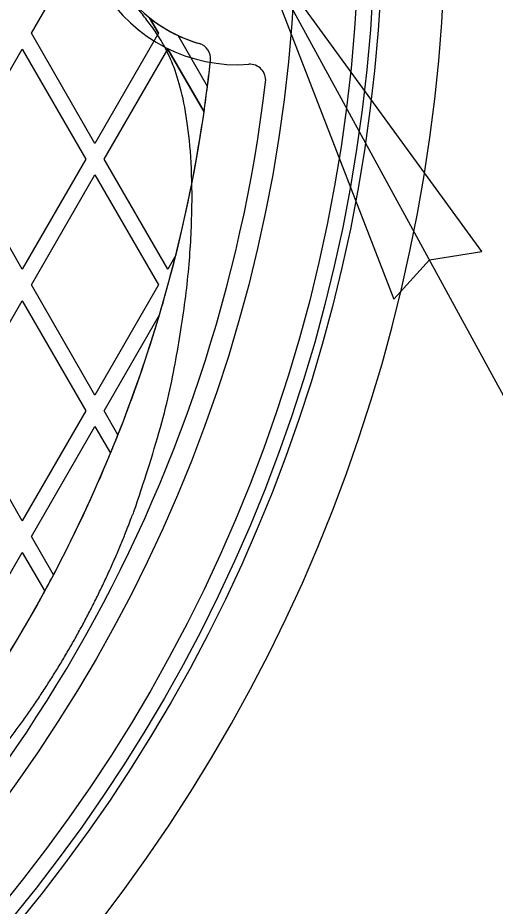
# Model space of a CAD drawing. Extents: x 99862 to 103151, y 100000 to 105076.
# Drawn here: x 100453 to 100481.4, y 101704.6 to 101757.6 of the extents above; entities that cross this region are included whole.
import ezdxf

# ---------------------------------------------------------------- set-up
doc = ezdxf.new("R2010")
doc.units = 0
for name, color, linetype in [('Level 10', 7, 'Continuous'), ('Level 11', 7, 'Continuous'), ('Level 12', 7, 'Continuous'), ('Level 15', 7, 'Continuous')]:
    doc.layers.add(name, color=color, linetype=linetype)

msp = doc.modelspace()

# ---------------------------------------------------------------- linework, layer by layer
at = {"layer": 'Level 10'}
msp.add_circle((100379.544, 101764.153), 90, dxfattribs=at)
at = {"layer": 'Level 11'}
for radius in [95.156, 94.688]:
    msp.add_circle((100379.544, 101764.153), radius, dxfattribs=at)
for centre, radius, start, end in [((100379.544, 101764.153), 126.094, 297.7782, 62.2218), ((100379.544, 101764.153), 98.906, 316.62948, 43.37052), ((100466.028, 101764.153), 9.375, 85.8003, 274.1997), ((100466.784, 101753.868), 0.937, 353.2763, 94.1997), ((100379.544, 101764.153), 88.781, 306.72365, 353.27635)]:
    msp.add_arc(centre, radius, start, end, dxfattribs=at)
at = {"layer": 'Level 12'}
for p, q in [((100453.762, 101756.653), (100457.551, 101763.215)), ((100453.762, 101756.653), (100457.551, 101763.215)), ((100461.34, 101756.653), (100460.806, 101757.577)), ((100460.806, 101757.577), (100460.806, 101757.577)), ((100460.806, 101757.577), (100461.34, 101756.653)), ((100457.551, 101750.09), (100453.762, 101756.653)), ((100457.551, 101750.09), (100453.762, 101756.653)), ((100453.762, 101756.653), (100453.762, 101756.653)), ((100461.34, 101756.653), (100457.551, 101750.09)), ((100461.34, 101756.653), (100457.551, 101750.09)), ((100461.34, 101756.653), (100461.34, 101756.653)), ((100462.5, 101756.519), (100462.5, 101756.519)), ((100464.251, 101753.485), (100462.5, 101756.519)), ((100464.251, 101753.485), (100462.5, 101756.519)), ((100449.432, 101749.153), (100453.221, 101755.715)), ((100449.432, 101749.153), (100453.221, 101755.715)), ((100453.221, 101755.715), (100457.01, 101749.153)), ((100453.221, 101755.715), (100457.01, 101749.153)), ((100453.221, 101755.715), (100453.221, 101755.715)), ((100458.092, 101749.153), (100461.881, 101755.715)), ((100458.092, 101749.153), (100461.881, 101755.715)), ((100464.046, 101751.965), (100461.881, 101755.715)), ((100461.881, 101755.715), (100464.046, 101751.965)), ((100461.881, 101755.715), (100461.881, 101755.715)), ((100463.76, 101756.044), (100463.76, 101756.044)), ((100464.433, 101755.043), (100464.433, 101755.043)), ((100464.251, 101753.485), (100464.251, 101753.485)), ((100464.046, 101751.965), (100464.046, 101751.965)), ((100457.551, 101750.09), (100457.551, 101750.09)), ((100453.221, 101742.59), (100449.432, 101749.153)), ((100453.221, 101742.59), (100449.432, 101749.153)), ((100457.01, 101749.153), (100453.221, 101742.59)), ((100457.01, 101749.153), (100453.221, 101742.59)), ((100457.01, 101749.153), (100457.01, 101749.153)), ((100461.881, 101742.59), (100458.092, 101749.153)), ((100461.881, 101742.59), (100458.092, 101749.153)), ((100458.092, 101749.153), (100458.092, 101749.153)), ((100453.762, 101741.653), (100457.551, 101748.215)), ((100453.762, 101741.653), (100457.551, 101748.215)), ((100457.551, 101748.215), (100461.34, 101741.653)), ((100457.551, 101748.215), (100461.34, 101741.653)), ((100457.551, 101748.215), (100457.551, 101748.215)), ((100462.366, 101743.431), (100461.881, 101742.59)), ((100462.366, 101743.431), (100461.881, 101742.59)), ((100462.366, 101743.431), (100462.366, 101743.431)), ((100453.221, 101742.59), (100453.221, 101742.59)), ((100461.881, 101742.59), (100461.881, 101742.59)), ((100457.551, 101735.09), (100453.762, 101741.653)), ((100457.551, 101735.09), (100453.762, 101741.653)), ((100453.762, 101741.653), (100453.762, 101741.653)), ((100461.34, 101741.653), (100457.551, 101735.09)), ((100461.34, 101741.653), (100457.551, 101735.09)), ((100461.34, 101741.653), (100461.34, 101741.653)), ((100449.432, 101734.153), (100453.221, 101740.715)), ((100449.432, 101734.153), (100453.221, 101740.715)), ((100453.221, 101740.715), (100457.01, 101734.153)), ((100453.221, 101740.715), (100457.01, 101734.153)), ((100453.221, 101740.715), (100453.221, 101740.715)), ((100458.092, 101734.153), (100461.391, 101739.868)), ((100458.092, 101734.153), (100461.391, 101739.868)), ((100461.391, 101739.868), (100461.391, 101739.868)), ((100457.551, 101735.09), (100457.551, 101735.09)), ((100453.221, 101727.59), (100449.432, 101734.153)), ((100453.221, 101727.59), (100449.432, 101734.153)), ((100457.01, 101734.153), (100453.221, 101727.59)), ((100457.01, 101734.153), (100453.221, 101727.59)), ((100457.01, 101734.153), (100457.01, 101734.153)), ((100458.919, 101732.72), (100458.092, 101734.153)), ((100458.919, 101732.72), (100458.092, 101734.153)), ((100458.092, 101734.153), (100458.092, 101734.153)), ((100453.762, 101726.653), (100457.551, 101733.215)), ((100453.762, 101726.653), (100457.551, 101733.215)), ((100457.551, 101733.215), (100458.473, 101731.617)), ((100457.551, 101733.215), (100458.473, 101731.617)), ((100457.551, 101733.215), (100457.551, 101733.215)), ((100458.919, 101732.72), (100458.919, 101732.72)), ((100458.473, 101731.617), (100458.473, 101731.617)), ((100453.221, 101727.59), (100453.221, 101727.59)), ((100455.079, 101724.372), (100453.762, 101726.653)), ((100455.079, 101724.372), (100453.762, 101726.653)), ((100453.762, 101726.653), (100453.762, 101726.653)), ((100449.432, 101719.153), (100453.221, 101725.715)), ((100449.432, 101719.153), (100453.221, 101725.715)), ((100453.221, 101725.715), (100454.558, 101723.399)), ((100453.221, 101725.715), (100454.558, 101723.399)), ((100453.221, 101725.715), (100453.221, 101725.715)), ((100455.079, 101724.372), (100455.079, 101724.372)), ((100454.558, 101723.399), (100454.558, 101723.399))]:
    msp.add_line(p, q, dxfattribs=at)
msp.add_circle((100379.544, 101764.153), 93.75, dxfattribs=at)
for centre, radius, start, end in [((100466.093, 101764.153), 8.438, 106.0488, 253.9512), ((100466.093, 101764.153), 8.438, 231.2012, 244.7944), ((100466.093, 101764.153), 8.438, 244.7944, 253.9512), ((100463.501, 101755.143), 0.938, 353.8702, 73.9512), ((100463.501, 101755.143), 0.938, 353.8702, 73.9512), ((100379.609, 101764.153), 85.312, 306.12977, 353.87023), ((100379.609, 101764.153), 85.312, 352.81643, 353.87023), ((100379.609, 101764.153), 85.312, 351.78679, 352.81643), ((100379.609, 101764.153), 85.312, 345.94237, 351.78679), ((100379.609, 101764.153), 85.312, 343.46128, 345.94237), ((100379.609, 101764.153), 85.312, 338.38036, 343.46128), ((100379.609, 101764.153), 85.312, 337.58156, 338.38036), ((100379.609, 101764.153), 85.312, 332.20615, 337.58156), ((100379.609, 101764.153), 85.312, 331.46503, 332.20615), ((100379.609, 101764.153), 85.312, 326.42685, 331.46503)]:
    msp.add_arc(centre, radius, start, end, dxfattribs=at)
msp.add_open_spline([(100416.029, 101686), (100309.328, 101636.187), (100294.025, 101752.944), (100304.31, 101753.831), (100304.31, 101764.153), (100304.31, 101774.475), (100294.025, 101775.361), (100309.328, 101892.119), (100416.029, 101842.306), (100413.008, 101836.035), (100419.036, 101832.555), (100425.064, 101829.075), (100428.984, 101834.827), (100461.977, 101811.746), (100465.469, 101771.632), (100458.528, 101771.113), (100458.528, 101764.153), (100458.528, 101757.193), (100465.469, 101756.674), (100461.977, 101716.56), (100428.984, 101693.479), (100425.064, 101699.23), (100419.036, 101695.75), (100413.008, 101692.27), (100416.029, 101686)], degree=4, dxfattribs=at)
at = {"layer": 'Level 15'}
msp.add_line((100573.92, 101566.121), (100467.054, 101762.27), dxfattribs=at)
msp.add_lwpolyline([(100467.054, 101762.27), (100475.355, 101740.795), (100477.471, 101743.151), (100480.598, 101743.65)], close=True, dxfattribs=at)

doc.saveas('drawing.dxf')
